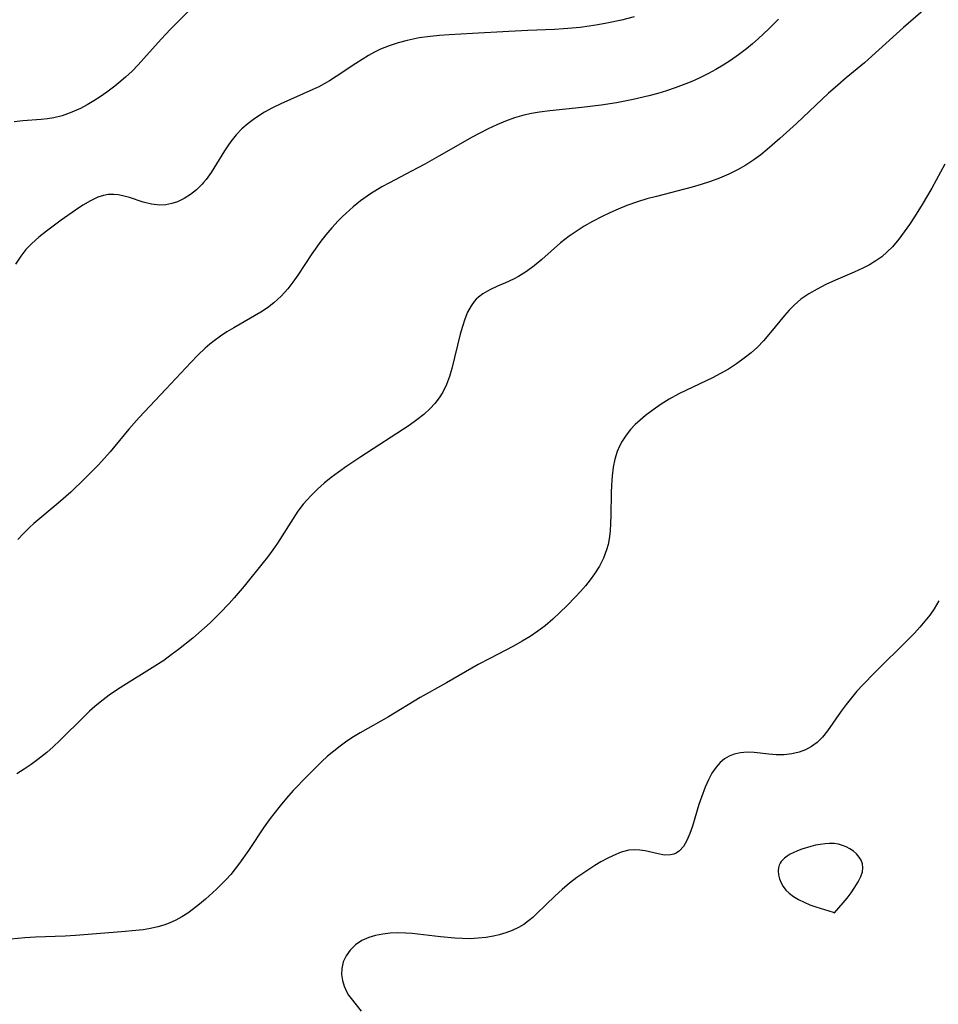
# Model space of a CAD drawing. Header units: metres. Extents: x 1073367 to 1082519, y 1569854 to 1574957.
# Tile 618 of 656: x 1078432 to 1078608, y 1574146 to 1574336. Entities that reach past the tile are written whole.
import ezdxf

# ---------------------------------------------------------------- set-up
doc = ezdxf.new("R2010")
doc.units = ezdxf.units.M
doc.layers.add('CGG_CurvaNivelLidar_v1', color=253, linetype='Continuous', lineweight=30)

msp = doc.modelspace()

# ---------------------------------------------------------------- linework, layer by layer
at = {"layer": 'CGG_CurvaNivelLidar_v1'}
for p, q in [((1078608.3719, 1574340.2836, 73), (1078601.8275, 1574334.6032, 73)), ((1078465.6142, 1574339.1942, 71.5), (1078460.6776, 1574334.249, 71.5)), ((1078547.5132, 1574336.0163, 72), (1078544.6621, 1574335.4174, 72)), ((1078549.9826, 1574336.6582, 72), (1078547.5132, 1574336.0163, 72)), ((1078577.7306, 1574336.2037, 72.5), (1078575.8492, 1574334.3313, 72.5)), ((1078460.6776, 1574334.249, 71.5), (1078458.8914, 1574332.3602, 71.5)), ((1078525.8348, 1574333.8602, 72), (1078518.8213, 1574333.4213, 72)), ((1078529.4576, 1574334.0462, 72), (1078525.8348, 1574333.8602, 72)), ((1078534.6139, 1574334.2319, 72), (1078529.4576, 1574334.0462, 72)), ((1078536.33, 1574334.3213, 72), (1078534.6139, 1574334.2319, 72)), ((1078538.0421, 1574334.4527, 72), (1078536.33, 1574334.3213, 72)), ((1078539.5713, 1574334.6165, 72), (1078538.0421, 1574334.4527, 72)), ((1078541.2736, 1574334.8441, 72), (1078539.5713, 1574334.6165, 72)), ((1078542.9711, 1574335.1126, 72), (1078541.2736, 1574334.8441, 72)), ((1078544.6621, 1574335.4174, 72), (1078542.9711, 1574335.1126, 72)), ((1078575.8492, 1574334.3313, 72.5), (1078573.8012, 1574332.4155, 72.5)), ((1078601.8275, 1574334.6032, 73), (1078595.7184, 1574329.0728, 73)), ((1078458.8914, 1574332.3602, 71.5), (1078455.5968, 1574328.6229, 71.5)), ((1078506.2492, 1574332.1236, 72), (1078504.5074, 1574331.6543, 72)), ((1078508.5856, 1574332.5997, 72), (1078506.2492, 1574332.1236, 72)), ((1078510.6833, 1574332.885, 72), (1078508.5856, 1574332.5997, 72)), ((1078512.5022, 1574333.0529, 72), (1078510.6833, 1574332.885, 72)), ((1078514.3331, 1574333.1767, 72), (1078512.5022, 1574333.0529, 72)), ((1078518.8213, 1574333.4213, 72), (1078514.3331, 1574333.1767, 72)), ((1078573.8012, 1574332.4155, 72.5), (1078572.7048, 1574331.4499, 72.5)), ((1078501.1423, 1574330.4054, 72), (1078499.9489, 1574329.8205, 72)), ((1078502.8017, 1574331.0861, 72), (1078501.1423, 1574330.4054, 72)), ((1078504.5074, 1574331.6543, 72), (1078502.8017, 1574331.0861, 72)), ((1078571.5833, 1574330.5158, 72.5), (1078570.0478, 1574329.3334, 72.5)), ((1078572.7048, 1574331.4499, 72.5), (1078571.5833, 1574330.5158, 72.5)), ((1078455.5968, 1574328.6229, 71.5), (1078454.4779, 1574327.4005, 71.5)), ((1078497.5745, 1574328.438, 72), (1078496.3831, 1574327.6638, 72)), ((1078498.7837, 1574329.1751, 72), (1078497.5745, 1574328.438, 72)), ((1078499.9489, 1574329.8205, 72), (1078498.7837, 1574329.1751, 72)), ((1078568.4647, 1574328.2182, 72.5), (1078567.0852, 1574327.325, 72.5)), ((1078570.0478, 1574329.3334, 72.5), (1078568.4647, 1574328.2182, 72.5)), ((1078595.7184, 1574329.0728, 73), (1078594.2615, 1574327.8053, 73)), ((1078453.289, 1574326.1846, 71.5), (1078452.0567, 1574325.0188, 71.5)), ((1078454.4779, 1574327.4005, 71.5), (1078453.289, 1574326.1846, 71.5)), ((1078496.3831, 1574327.6638, 72), (1078492.6116, 1574325.147, 72)), ((1078565.6739, 1574326.4848, 72.5), (1078564.2684, 1574325.7212, 72.5)), ((1078567.0852, 1574327.325, 72.5), (1078565.6739, 1574326.4848, 72.5)), ((1078594.2615, 1574327.8053, 73), (1078590.7591, 1574324.9014, 73)), ((1078452.0567, 1574325.0188, 71.5), (1078450.7773, 1574323.9123, 71.5)), ((1078491.2919, 1574324.3262, 72), (1078490.2858, 1574323.7448, 72)), ((1078492.6116, 1574325.147, 72), (1078491.2919, 1574324.3262, 72)), ((1078561.3803, 1574324.3444, 72.5), (1078559.9026, 1574323.7295, 72.5)), ((1078562.8361, 1574325.0085, 72.5), (1078561.3803, 1574324.3444, 72.5)), ((1078564.2684, 1574325.7212, 72.5), (1078562.8361, 1574325.0085, 72.5)), ((1078590.7591, 1574324.9014, 73), (1078588.6117, 1574323.0678, 73)), ((1078450.0075, 1574323.2979, 71.5), (1078448.4128, 1574322.1149, 71.5)), ((1078450.7773, 1574323.9123, 71.5), (1078450.0075, 1574323.2979, 71.5)), ((1078488.1153, 1574322.6316, 72), (1078481.9189, 1574319.876, 72)), ((1078489.262, 1574323.1964, 72), (1078488.1153, 1574322.6316, 72)), ((1078490.2858, 1574323.7448, 72), (1078489.262, 1574323.1964, 72)), ((1078556.162, 1574322.4203, 72.5), (1078554.4759, 1574321.9177, 72.5)), ((1078557.8326, 1574322.9666, 72.5), (1078556.162, 1574322.4203, 72.5)), ((1078559.9026, 1574323.7295, 72.5), (1078557.8326, 1574322.9666, 72.5)), ((1078588.6117, 1574323.0678, 73), (1078587.3557, 1574321.9291, 73)), ((1078445.9364, 1574320.4622, 71.5), (1078444.6662, 1574319.7087, 71.5)), ((1078447.185, 1574321.2673, 71.5), (1078445.9364, 1574320.4622, 71.5)), ((1078448.4128, 1574322.1149, 71.5), (1078447.185, 1574321.2673, 71.5)), ((1078548.4764, 1574320.4512, 72.5), (1078546.5401, 1574320.0938, 72.5)), ((1078549.7756, 1574320.7257, 72.5), (1078548.4764, 1574320.4512, 72.5)), ((1078552.7776, 1574321.4532, 72.5), (1078549.7756, 1574320.7257, 72.5)), ((1078554.4759, 1574321.9177, 72.5), (1078552.7776, 1574321.4532, 72.5)), ((1078587.3557, 1574321.9291, 73), (1078581.2177, 1574316.1401, 73)), ((1078443.3721, 1574319.0191, 71.5), (1078441.4134, 1574318.1427, 71.5)), ((1078444.6662, 1574319.7087, 71.5), (1078443.3721, 1574319.0191, 71.5)), ((1078480.3462, 1574319.1121, 72), (1078478.8175, 1574318.2845, 72)), ((1078481.9189, 1574319.876, 72), (1078480.3462, 1574319.1121, 72)), ((1078533.7367, 1574318.5668, 72.5), (1078531.7087, 1574318.305, 72.5)), ((1078539.8546, 1574319.1843, 72.5), (1078533.7367, 1574318.5668, 72.5)), ((1078543.5868, 1574319.6454, 72.5), (1078539.8546, 1574319.1843, 72.5)), ((1078546.5401, 1574320.0938, 72.5), (1078543.5868, 1574319.6454, 72.5)), ((1078432.2902, 1574316.6211, 71.5), (1078430.5937, 1574316.4321, 71.5)), ((1078435.8322, 1574316.8535, 71.5), (1078432.2902, 1574316.6211, 71.5)), ((1078437.0411, 1574316.9838, 71.5), (1078435.8322, 1574316.8535, 71.5)), ((1078438.2416, 1574317.1832, 71.5), (1078437.0411, 1574316.9838, 71.5)), ((1078439.8413, 1574317.5914, 71.5), (1078438.2416, 1574317.1832, 71.5)), ((1078441.4134, 1574318.1427, 71.5), (1078439.8413, 1574317.5914, 71.5)), ((1078476.6581, 1574316.8964, 72), (1078475.6467, 1574316.1197, 72)), ((1078477.7177, 1574317.6159, 72), (1078476.6581, 1574316.8964, 72)), ((1078478.8175, 1574318.2845, 72), (1078477.7177, 1574317.6159, 72)), ((1078526.9426, 1574317.1781, 72.5), (1078525.1823, 1574316.5331, 72.5)), ((1078528.733, 1574317.7111, 72.5), (1078526.9426, 1574317.1781, 72.5)), ((1078530.2111, 1574318.0454, 72.5), (1078528.733, 1574317.7111, 72.5)), ((1078531.7087, 1574318.305, 72.5), (1078530.2111, 1574318.0454, 72.5)), ((1078474.4531, 1574315.0545, 72), (1078473.3493, 1574313.8992, 72)), ((1078475.6467, 1574316.1197, 72), (1078474.4531, 1574315.0545, 72)), ((1078521.8642, 1574315.0692, 72.5), (1078520.2314, 1574314.2548, 72.5)), ((1078523.5139, 1574315.8324, 72.5), (1078521.8642, 1574315.0692, 72.5)), ((1078525.1823, 1574316.5331, 72.5), (1078523.5139, 1574315.8324, 72.5)), ((1078581.2177, 1574316.1401, 73), (1078578.0185, 1574313.2548, 73)), ((1078473.3493, 1574313.8992, 72), (1078472.3384, 1574312.6629, 72)), ((1078518.6151, 1574313.3965, 72.5), (1078516.9468, 1574312.4615, 72.5)), ((1078520.2314, 1574314.2548, 72.5), (1078518.6151, 1574313.3965, 72.5)), ((1078578.0185, 1574313.2548, 73), (1078575.5614, 1574311.1233, 73)), ((1078471.7059, 1574311.7809, 72), (1078471.1081, 1574310.8741, 72)), ((1078472.3384, 1574312.6629, 72), (1078471.7059, 1574311.7809, 72)), ((1078516.9468, 1574312.4615, 72.5), (1078512.3602, 1574309.8004, 72.5)), ((1078575.5614, 1574311.1233, 73), (1078574.3072, 1574310.1021, 73)), ((1078471.1081, 1574310.8741, 72), (1078468.4997, 1574306.6563, 72)), ((1078512.3602, 1574309.8004, 72.5), (1078509.661, 1574308.2897, 72.5)), ((1078573.0183, 1574309.1352, 73), (1078571.4658, 1574308.1047, 73)), ((1078574.3072, 1574310.1021, 73), (1078573.0183, 1574309.1352, 73)), ((1078509.661, 1574308.2897, 72.5), (1078507.0929, 1574306.9114, 72.5)), ((1078569.8536, 1574307.1762, 73), (1078568.1847, 1574306.3557, 73)), ((1078571.4658, 1574308.1047, 73), (1078569.8536, 1574307.1762, 73)), ((1078609.7247, 1574308.2534, 73.5), (1078607.2378, 1574303.6449, 73.5)), ((1078467.5658, 1574305.3426, 72), (1078467.0607, 1574304.7198, 72)), ((1078468.4997, 1574306.6563, 72), (1078467.5658, 1574305.3426, 72)), ((1078507.0929, 1574306.9114, 72.5), (1078502.8752, 1574304.7075, 72.5)), ((1078566.3809, 1574305.6115, 73), (1078564.6449, 1574304.9747, 73)), ((1078568.1847, 1574306.3557, 73), (1078566.3809, 1574305.6115, 73)), ((1078465.7339, 1574303.366, 72), (1078464.5726, 1574302.4392, 72)), ((1078466.8061, 1574304.4297, 72), (1078465.7339, 1574303.366, 72)), ((1078467.0607, 1574304.7198, 72), (1078466.8061, 1574304.4297, 72)), ((1078501.395, 1574303.8948, 72.5), (1078499.2247, 1574302.5777, 72.5)), ((1078502.8752, 1574304.7075, 72.5), (1078501.395, 1574303.8948, 72.5)), ((1078561.0937, 1574303.8494, 73), (1078554.2605, 1574302.0826, 73)), ((1078562.8812, 1574304.3868, 73), (1078561.0937, 1574303.8494, 73)), ((1078564.6449, 1574304.9747, 73), (1078562.8812, 1574304.3868, 73)), ((1078607.2378, 1574303.6449, 73.5), (1078605.3917, 1574300.4978, 73.5)), ((1078446.72, 1574301.9236, 72), (1078445.2799, 1574301.2485, 72)), ((1078447.8171, 1574302.2701, 72), (1078446.72, 1574301.9236, 72)), ((1078448.6821, 1574302.4224, 72), (1078447.8171, 1574302.2701, 72)), ((1078449.7881, 1574302.4559, 72), (1078448.6821, 1574302.4224, 72)), ((1078450.6472, 1574302.3667, 72), (1078449.7881, 1574302.4559, 72)), ((1078451.5058, 1574302.1976, 72), (1078450.6472, 1574302.3667, 72)), ((1078452.8168, 1574301.8342, 72), (1078451.5058, 1574302.1976, 72)), ((1078455.454, 1574300.9872, 72), (1078452.8168, 1574301.8342, 72)), ((1078463.3387, 1574301.6602, 72), (1078462.0451, 1574301.0492, 72)), ((1078464.5726, 1574302.4392, 72), (1078463.3387, 1574301.6602, 72)), ((1078499.2247, 1574302.5777, 72.5), (1078497.2895, 1574301.2077, 72.5)), ((1078552.418, 1574301.5775, 73), (1078550.5935, 1574301.0195, 73)), ((1078554.2605, 1574302.0826, 73), (1078552.418, 1574301.5775, 73)), ((1078443.8536, 1574300.4003, 72), (1078442.4234, 1574299.4433, 72)), ((1078445.2799, 1574301.2485, 72), (1078443.8536, 1574300.4003, 72)), ((1078457.0472, 1574300.5887, 72), (1078455.454, 1574300.9872, 72)), ((1078458.6492, 1574300.4084, 72), (1078457.0472, 1574300.5887, 72)), ((1078459.7955, 1574300.4697, 72), (1078458.6492, 1574300.4084, 72)), ((1078460.9314, 1574300.6875, 72), (1078459.7955, 1574300.4697, 72)), ((1078462.0451, 1574301.0492, 72), (1078460.9314, 1574300.6875, 72)), ((1078495.8319, 1574300.0402, 72.5), (1078494.4338, 1574298.8017, 72.5)), ((1078497.2895, 1574301.2077, 72.5), (1078495.8319, 1574300.0402, 72.5)), ((1078546.8988, 1574299.645, 73), (1078545.2538, 1574298.9311, 73)), ((1078548.5678, 1574300.3052, 73), (1078546.8988, 1574299.645, 73)), ((1078550.5935, 1574301.0195, 73), (1078548.5678, 1574300.3052, 73)), ((1078605.3917, 1574300.4978, 73.5), (1078603.9038, 1574298.1309, 73.5)), ((1078442.4234, 1574299.4433, 72), (1078439.6546, 1574297.4777, 72)), ((1078493.7941, 1574298.1908, 72.5), (1078492.9907, 1574297.3785, 72.5)), ((1078494.4338, 1574298.8017, 72.5), (1078493.7941, 1574298.1908, 72.5)), ((1078543.637, 1574298.1613, 73), (1078541.9453, 1574297.2716, 73)), ((1078545.2538, 1574298.9311, 73), (1078543.637, 1574298.1613, 73)), ((1078603.9038, 1574298.1309, 73.5), (1078602.9388, 1574296.6627, 73.5)), ((1078439.6546, 1574297.4777, 72), (1078436.8327, 1574295.398, 72)), ((1078491.7601, 1574296.036, 72.5), (1078490.5865, 1574294.6414, 72.5)), ((1078492.9907, 1574297.3785, 72.5), (1078491.7601, 1574296.036, 72.5)), ((1078540.3441, 1574296.3426, 73), (1078538.7901, 1574295.3466, 73)), ((1078541.9453, 1574297.2716, 73), (1078540.3441, 1574296.3426, 73)), ((1078602.9388, 1574296.6627, 73.5), (1078601.9467, 1574295.2304, 73.5)), ((1078435.366, 1574294.2326, 72), (1078433.9778, 1574292.9876, 72)), ((1078436.8327, 1574295.398, 72), (1078435.366, 1574294.2326, 72)), ((1078490.5865, 1574294.6414, 72.5), (1078489.4704, 1574293.2002, 72.5)), ((1078537.4707, 1574294.4127, 73), (1078535.7993, 1574293.102, 73)), ((1078538.7901, 1574295.3466, 73), (1078537.4707, 1574294.4127, 73)), ((1078600.9128, 1574293.8506, 73.5), (1078599.6649, 1574292.3777, 73.5)), ((1078601.9467, 1574295.2304, 73.5), (1078600.9128, 1574293.8506, 73.5)), ((1078433.9778, 1574292.9876, 72), (1078432.8722, 1574291.8222, 72)), ((1078488.8641, 1574292.3639, 72.5), (1078487.9251, 1574291.0023, 72.5)), ((1078489.4704, 1574293.2002, 72.5), (1078488.8641, 1574292.3639, 72.5)), ((1078535.7993, 1574293.102, 73), (1078532.1693, 1574289.9293, 73)), ((1078599.6649, 1574292.3777, 73.5), (1078598.6698, 1574291.3772, 73.5)), ((1078431.8699, 1574290.5676, 72), (1078430.852, 1574289.0172, 72)), ((1078432.8722, 1574291.8222, 72), (1078431.8699, 1574290.5676, 72)), ((1078487.9251, 1574291.0023, 72.5), (1078485.2031, 1574286.8931, 72.5)), ((1078597.6012, 1574290.4656, 73.5), (1078596.4574, 1574289.6533, 73.5)), ((1078598.6698, 1574291.3772, 73.5), (1078597.6012, 1574290.4656, 73.5)), ((1078530.7194, 1574288.7266, 73), (1078529.2337, 1574287.615, 73)), ((1078532.1693, 1574289.9293, 73), (1078530.7194, 1574288.7266, 73)), ((1078593.9905, 1574288.2704, 73.5), (1078592.3069, 1574287.4986, 73.5)), ((1078595.2491, 1574288.9266, 73.5), (1078593.9905, 1574288.2704, 73.5)), ((1078596.4574, 1574289.6533, 73.5), (1078595.2491, 1574288.9266, 73.5)), ((1078485.2031, 1574286.8931, 72.5), (1078484.2656, 1574285.5531, 72.5)), ((1078527.7005, 1574286.6318, 73), (1078526.7403, 1574286.1127, 73)), ((1078529.2337, 1574287.615, 73), (1078527.7005, 1574286.6318, 73)), ((1078592.3069, 1574287.4986, 73.5), (1078588.7127, 1574285.9562, 73.5)), ((1078484.2656, 1574285.5531, 72.5), (1078483.2751, 1574284.2695, 72.5)), ((1078523.6652, 1574284.7582, 73), (1078522.1879, 1574284.0923, 73)), ((1078525.1987, 1574285.403, 73), (1078523.6652, 1574284.7582, 73)), ((1078526.7403, 1574286.1127, 73), (1078525.1987, 1574285.403, 73)), ((1078586.8301, 1574285.0887, 73.5), (1078585.1599, 1574284.2406, 73.5)), ((1078588.7127, 1574285.9562, 73.5), (1078586.8301, 1574285.0887, 73.5)), ((1078482.0015, 1574282.8618, 72.5), (1078480.6056, 1574281.585, 72.5)), ((1078483.2751, 1574284.2695, 72.5), (1078482.0015, 1574282.8618, 72.5)), ((1078519.9706, 1574282.6698, 73), (1078519.5556, 1574282.2758, 73)), ((1078520.8203, 1574283.3171, 73), (1078519.9706, 1574282.6698, 73)), ((1078522.1879, 1574284.0923, 73), (1078520.8203, 1574283.3171, 73)), ((1078583.5556, 1574283.3087, 73.5), (1078582.0478, 1574282.2568, 73.5)), ((1078585.1599, 1574284.2406, 73.5), (1078583.5556, 1574283.3087, 73.5)), ((1078479.3714, 1574280.6452, 72.5), (1078478.0717, 1574279.786, 72.5)), ((1078480.6056, 1574281.585, 72.5), (1078479.3714, 1574280.6452, 72.5)), ((1078518.5572, 1574280.9932, 73), (1078517.8942, 1574279.7645, 73)), ((1078519.1687, 1574281.8439, 73), (1078518.5572, 1574280.9932, 73)), ((1078519.5556, 1574282.2758, 73), (1078519.1687, 1574281.8439, 73)), ((1078580.7738, 1574281.1599, 73.5), (1078579.8026, 1574280.1772, 73.5)), ((1078582.0478, 1574282.2568, 73.5), (1078580.7738, 1574281.1599, 73.5)), ((1078478.0717, 1574279.786, 72.5), (1078472.8725, 1574276.7833, 72.5)), ((1078517.8942, 1574279.7645, 73), (1078517.3444, 1574278.4254, 73)), ((1078578.8796, 1574279.1402, 73.5), (1078576.2085, 1574275.8555, 73.5)), ((1078579.8026, 1574280.1772, 73.5), (1078578.8796, 1574279.1402, 73.5)), ((1078472.8725, 1574276.7833, 72.5), (1078471.5694, 1574275.9733, 72.5)), ((1078516.876, 1574277.0045, 73), (1078516.4621, 1574275.5254, 73)), ((1078517.3444, 1574278.4254, 73), (1078516.876, 1574277.0045, 73)), ((1078470.3059, 1574275.1366, 72.5), (1078469.0775, 1574274.2506, 72.5)), ((1078471.5694, 1574275.9733, 72.5), (1078470.3059, 1574275.1366, 72.5)), ((1078516.4621, 1574275.5254, 73), (1078514.8599, 1574268.9523, 73)), ((1078576.2085, 1574275.8555, 73.5), (1078574.849, 1574274.2556, 73.5)), ((1078468.2667, 1574273.6105, 72.5), (1078467.3596, 1574272.8319, 72.5)), ((1078469.0775, 1574274.2506, 72.5), (1078468.2667, 1574273.6105, 72.5)), ((1078573.6882, 1574273.0664, 73.5), (1078572.4467, 1574271.9462, 73.5)), ((1078574.849, 1574274.2556, 73.5), (1078573.6882, 1574273.0664, 73.5)), ((1078465.9599, 1574271.5005, 72.5), (1078464.6115, 1574270.1036, 72.5)), ((1078467.3596, 1574272.8319, 72.5), (1078465.9599, 1574271.5005, 72.5)), ((1078572.4467, 1574271.9462, 73.5), (1078571.1349, 1574270.8924, 73.5)), ((1078464.6115, 1574270.1036, 72.5), (1078459.8247, 1574264.9347, 72.5)), ((1078569.6406, 1574269.8237, 73.5), (1078568.0826, 1574268.8295, 73.5)), ((1078571.1349, 1574270.8924, 73.5), (1078569.6406, 1574269.8237, 73.5)), ((1078514.3878, 1574267.3733, 73), (1078513.8197, 1574265.844, 73)), ((1078514.8599, 1574268.9523, 73), (1078514.3878, 1574267.3733, 73)), ((1078566.5657, 1574267.9595, 73.5), (1078565.0096, 1574267.1457, 73.5)), ((1078568.0826, 1574268.8295, 73.5), (1078566.5657, 1574267.9595, 73.5)), ((1078513.8197, 1574265.844, 73), (1078513.1181, 1574264.3924, 73)), ((1078565.0096, 1574267.1457, 73.5), (1078560.0075, 1574264.7702, 73.5)), ((1078459.8247, 1574264.9347, 72.5), (1078454.6414, 1574259.5068, 72.5)), ((1078513.1181, 1574264.3924, 73), (1078512.4155, 1574263.2714, 73)), ((1078558.5766, 1574264.0536, 73.5), (1078556.7176, 1574263.0295, 73.5)), ((1078560.0075, 1574264.7702, 73.5), (1078558.5766, 1574264.0536, 73.5)), ((1078511.6084, 1574262.2173, 73), (1078510.7093, 1574261.228, 73)), ((1078512.4155, 1574263.2714, 73), (1078511.6084, 1574262.2173, 73)), ((1078555.1257, 1574262.0392, 73.5), (1078553.5941, 1574260.9805, 73.5)), ((1078556.7176, 1574263.0295, 73.5), (1078555.1257, 1574262.0392, 73.5)), ((1078509.4784, 1574260.0836, 73), (1078508.1478, 1574259.022, 73)), ((1078510.7093, 1574261.228, 73), (1078509.4784, 1574260.0836, 73)), ((1078552.1285, 1574259.8621, 73.5), (1078551.1151, 1574259.0149, 73.5)), ((1078553.5941, 1574260.9805, 73.5), (1078552.1285, 1574259.8621, 73.5)), ((1078454.6414, 1574259.5068, 72.5), (1078452.6491, 1574257.2297, 72.5)), ((1078506.6148, 1574257.9404, 73), (1078497.3634, 1574251.9216, 73)), ((1078508.1478, 1574259.022, 73), (1078506.6148, 1574257.9404, 73)), ((1078550.1552, 1574258.1294, 73.5), (1078549.2641, 1574257.1953, 73.5)), ((1078551.1151, 1574259.0149, 73.5), (1078550.1552, 1574258.1294, 73.5)), ((1078452.6491, 1574257.2297, 72.5), (1078449.0884, 1574252.9136, 72.5)), ((1078548.3813, 1574256.0993, 73.5), (1078547.6152, 1574254.9315, 73.5)), ((1078549.2641, 1574257.1953, 73.5), (1078548.3813, 1574256.0993, 73.5)), ((1078547.6152, 1574254.9315, 73.5), (1078547.1073, 1574253.97, 73.5)), ((1078449.0884, 1574252.9136, 72.5), (1078447.9849, 1574251.6451, 72.5)), ((1078546.6847, 1574252.967, 73.5), (1078546.2369, 1574251.4924, 73.5)), ((1078547.1073, 1574253.97, 73.5), (1078546.6847, 1574252.967, 73.5)), ((1078446.7554, 1574250.326, 72.5), (1078444.2017, 1574247.7696, 72.5)), ((1078447.9849, 1574251.6451, 72.5), (1078446.7554, 1574250.326, 72.5)), ((1078497.3634, 1574251.9216, 73), (1078494.6098, 1574250.0944, 73)), ((1078546.2369, 1574251.4924, 73.5), (1078545.9331, 1574249.9587, 73.5)), ((1078493.0161, 1574248.9754, 73), (1078491.6299, 1574247.931, 73)), ((1078494.6098, 1574250.0944, 73), (1078493.0161, 1574248.9754, 73)), ((1078545.9331, 1574249.9587, 73.5), (1078545.7281, 1574248.2361, 73.5)), ((1078444.2017, 1574247.7696, 72.5), (1078441.4811, 1574245.1491, 72.5)), ((1078490.291, 1574246.8408, 73), (1078489.0093, 1574245.6989, 73)), ((1078491.6299, 1574247.931, 73), (1078490.291, 1574246.8408, 73)), ((1078545.6109, 1574246.4786, 73.5), (1078545.5525, 1574245.0132, 73.5)), ((1078545.7281, 1574248.2361, 73.5), (1078545.6109, 1574246.4786, 73.5)), ((1078441.4811, 1574245.1491, 72.5), (1078439.0628, 1574242.9862, 72.5)), ((1078489.0093, 1574245.6989, 73), (1078487.7299, 1574244.435, 73)), ((1078545.5525, 1574245.0132, 73.5), (1078545.4593, 1574240.6375, 73.5)), ((1078439.0628, 1574242.9862, 72.5), (1078434.4021, 1574239.0647, 72.5)), ((1078486.2581, 1574242.7949, 73), (1078485.2346, 1574241.4605, 73)), ((1078486.9771, 1574243.6283, 73), (1078486.2581, 1574242.7949, 73)), ((1078487.7299, 1574244.435, 73), (1078486.9771, 1574243.6283, 73)), ((1078485.2346, 1574241.4605, 73), (1078484.2788, 1574240.0692, 73)), ((1078434.4021, 1574239.0647, 72.5), (1078433.5674, 1574238.309, 72.5)), ((1078484.2788, 1574240.0692, 73), (1078481.2648, 1574235.3258, 73)), ((1078545.4077, 1574239.1193, 73.5), (1078545.309, 1574237.6199, 73.5)), ((1078545.4593, 1574240.6375, 73.5), (1078545.4077, 1574239.1193, 73.5)), ((1078432.4079, 1574237.1827, 72.5), (1078431.2852, 1574236.0145, 72.5)), ((1078433.5674, 1574238.309, 72.5), (1078432.4079, 1574237.1827, 72.5)), ((1078545.309, 1574237.6199, 73.5), (1078545.1334, 1574236.1473, 73.5)), ((1078481.2648, 1574235.3258, 73), (1078480.3656, 1574233.996, 73)), ((1078544.9295, 1574235.0573, 73.5), (1078544.6493, 1574233.993, 73.5)), ((1078545.1334, 1574236.1473, 73.5), (1078544.9295, 1574235.0573, 73.5)), ((1078480.3656, 1574233.996, 73), (1078479.3603, 1574232.626, 73)), ((1078544.6493, 1574233.993, 73.5), (1078544.0451, 1574232.399, 73.5)), ((1078478.5181, 1574231.5507, 73), (1078474.8985, 1574227.0494, 73)), ((1078479.3603, 1574232.626, 73), (1078478.5181, 1574231.5507, 73)), ((1078544.0451, 1574232.399, 73.5), (1078543.2648, 1574230.8707, 73.5)), ((1078542.3416, 1574229.4024, 73.5), (1078541.4933, 1574228.2377, 73.5)), ((1078543.2648, 1574230.8707, 73.5), (1078542.3416, 1574229.4024, 73.5)), ((1078541.4933, 1574228.2377, 73.5), (1078540.5816, 1574227.1059, 73.5)), ((1078474.8985, 1574227.0494, 73), (1078472.9635, 1574224.7693, 73)), ((1078539.6204, 1574226.0017, 73.5), (1078538.6208, 1574224.9218, 73.5)), ((1078540.5816, 1574227.1059, 73.5), (1078539.6204, 1574226.0017, 73.5)), ((1078472.9635, 1574224.7693, 73), (1078471.9663, 1574223.6513, 73)), ((1078538.6208, 1574224.9218, 73.5), (1078537.0433, 1574223.3011, 73.5)), ((1078608.621, 1574224.2205, 74), (1078607.6866, 1574222.6765, 74)), ((1078470.205, 1574221.7913, 73), (1078468.339, 1574219.9745, 73)), ((1078471.9663, 1574223.6513, 73), (1078470.205, 1574221.7913, 73)), ((1078535.6751, 1574221.9492, 73.5), (1078534.2657, 1574220.6384, 73.5)), ((1078537.0433, 1574223.3011, 73.5), (1078535.6751, 1574221.9492, 73.5)), ((1078607.6866, 1574222.6765, 74), (1078606.8349, 1574221.4495, 74)), ((1078468.339, 1574219.9745, 73), (1078467.2425, 1574218.9725, 73)), ((1078534.2657, 1574220.6384, 73.5), (1078532.7963, 1574219.3953, 73.5)), ((1078605.9165, 1574220.2618, 74), (1078604.9431, 1574219.1078, 74)), ((1078606.8349, 1574221.4495, 74), (1078605.9165, 1574220.2618, 74)), ((1078467.2425, 1574218.9725, 73), (1078464.9931, 1574217.0296, 73)), ((1078531.3842, 1574218.3366, 73.5), (1078529.9165, 1574217.348, 73.5)), ((1078532.7963, 1574219.3953, 73.5), (1078531.3842, 1574218.3366, 73.5)), ((1078603.924, 1574217.9834, 74), (1078602.7649, 1574216.7813, 74)), ((1078604.9431, 1574219.1078, 74), (1078603.924, 1574217.9834, 74)), ((1078464.9931, 1574217.0296, 73), (1078462.2524, 1574214.8225, 73)), ((1078528.4039, 1574216.4205, 73.5), (1078526.723, 1574215.4762, 73.5)), ((1078529.9165, 1574217.348, 73.5), (1078528.4039, 1574216.4205, 73.5)), ((1078602.7649, 1574216.7813, 74), (1078596.2532, 1574210.4159, 74)), ((1078462.2524, 1574214.8225, 73), (1078460.847, 1574213.765, 73)), ((1078526.723, 1574215.4762, 73.5), (1078522.1366, 1574213.1158, 73.5)), ((1078459.3855, 1574212.7273, 73), (1078457.1756, 1574211.2707, 73)), ((1078460.847, 1574213.765, 73), (1078459.3855, 1574212.7273, 73)), ((1078522.1366, 1574213.1158, 73.5), (1078519.9159, 1574211.9253, 73.5)), ((1078457.1756, 1574211.2707, 73), (1078451.728, 1574207.8898, 73)), ((1078519.9159, 1574211.9253, 73.5), (1078513.8121, 1574208.3975, 73.5)), ((1078596.2532, 1574210.4159, 74), (1078593.9507, 1574208.0169, 74)), ((1078450.3088, 1574206.9624, 73), (1078448.9192, 1574205.9956, 73)), ((1078451.728, 1574207.8898, 73), (1078450.3088, 1574206.9624, 73)), ((1078513.8121, 1574208.3975, 73.5), (1078508.7506, 1574205.5811, 73.5)), ((1078592.8457, 1574206.7806, 74), (1078591.7828, 1574205.5238, 74)), ((1078593.9507, 1574208.0169, 74), (1078592.8457, 1574206.7806, 74)), ((1078448.9192, 1574205.9956, 73), (1078447.1897, 1574204.6764, 73)), ((1078508.7506, 1574205.5811, 73.5), (1078502.6936, 1574201.881, 73.5)), ((1078591.7828, 1574205.5238, 74), (1078590.7673, 1574204.2493, 74)), ((1078445.1331, 1574202.9243, 73), (1078444.0737, 1574201.9357, 73)), ((1078446.1485, 1574203.8158, 73), (1078445.1331, 1574202.9243, 73)), ((1078447.1897, 1574204.6764, 73), (1078446.1485, 1574203.8158, 73)), ((1078589.807, 1574202.9596, 74), (1078587.1904, 1574199.1663, 74)), ((1078590.7673, 1574204.2493, 74), (1078589.807, 1574202.9596, 74)), ((1078444.0737, 1574201.9357, 73), (1078439.4526, 1574197.3342, 73)), ((1078502.6936, 1574201.881, 73.5), (1078497.2354, 1574198.7824, 73.5)), ((1078587.1904, 1574199.1663, 74), (1078586.2263, 1574197.9629, 74)), ((1078439.4526, 1574197.3342, 73), (1078438.1373, 1574196.0957, 73)), ((1078494.6686, 1574197.1498, 73.5), (1078493.3899, 1574196.2314, 73.5)), ((1078495.9385, 1574197.9872, 73.5), (1078494.6686, 1574197.1498, 73.5)), ((1078497.2354, 1574198.7824, 73.5), (1078495.9385, 1574197.9872, 73.5)), ((1078586.2263, 1574197.9629, 74), (1078585.1625, 1574196.9061, 74)), ((1078438.1373, 1574196.0957, 73), (1078436.9042, 1574195.0178, 73)), ((1078492.1466, 1574195.2638, 73.5), (1078490.9379, 1574194.2515, 73.5)), ((1078493.3899, 1574196.2314, 73.5), (1078492.1466, 1574195.2638, 73.5)), ((1078582.927, 1574195.5002, 74), (1078581.6834, 1574195.032, 74)), ((1078584.0937, 1574196.1246, 74), (1078582.927, 1574195.5002, 74)), ((1078585.1625, 1574196.9061, 74), (1078584.0937, 1574196.1246, 74)), ((1078435.1825, 1574193.638, 73), (1078433.8646, 1574192.6688, 73)), ((1078436.9042, 1574195.0178, 73), (1078435.1825, 1574193.638, 73)), ((1078490.9379, 1574194.2515, 73.5), (1078489.7649, 1574193.1964, 73.5)), ((1078567.3548, 1574193.7619, 74), (1078566.486, 1574193.0355, 74)), ((1078568.2367, 1574194.2865, 74), (1078567.3548, 1574193.7619, 74)), ((1078569.1884, 1574194.6697, 74), (1078568.2367, 1574194.2865, 74)), ((1078570.4139, 1574194.9455, 74), (1078569.1884, 1574194.6697, 74)), ((1078571.6957, 1574195.0435, 74), (1078570.4139, 1574194.9455, 74)), ((1078573.0761, 1574194.9952, 74), (1078571.6957, 1574195.0435, 74)), ((1078575.8948, 1574194.6891, 74), (1078573.0761, 1574194.9952, 74)), ((1078577.3133, 1574194.5626, 74), (1078575.8948, 1574194.6891, 74)), ((1078577.9834, 1574194.5359, 74), (1078577.3133, 1574194.5626, 74)), ((1078578.8491, 1574194.5502, 74), (1078577.9834, 1574194.5359, 74)), ((1078580.2863, 1574194.7057, 74), (1078578.8491, 1574194.5502, 74)), ((1078581.6834, 1574195.032, 74), (1078580.2863, 1574194.7057, 74)), ((1078432.5169, 1574191.7476, 73), (1078431.1415, 1574190.8771, 73)), ((1078433.8646, 1574192.6688, 73), (1078432.5169, 1574191.7476, 73)), ((1078489.7649, 1574193.1964, 73.5), (1078487.0388, 1574190.5159, 73.5)), ((1078565.7142, 1574192.1685, 74), (1078564.9251, 1574191.0005, 74)), ((1078566.486, 1574193.0355, 74), (1078565.7142, 1574192.1685, 74)), ((1078487.0388, 1574190.5159, 73.5), (1078484.3398, 1574187.6683, 73.5)), ((1078564.2391, 1574189.7094, 74), (1078563.6306, 1574188.3308, 74)), ((1078564.9251, 1574191.0005, 74), (1078564.2391, 1574189.7094, 74)), ((1078484.3398, 1574187.6683, 73.5), (1078483.0411, 1574186.2122, 73.5)), ((1078563.6306, 1574188.3308, 74), (1078562.8967, 1574186.3722, 74)), ((1078483.0411, 1574186.2122, 73.5), (1078481.779, 1574184.7252, 73.5)), ((1078562.8967, 1574186.3722, 74), (1078562.426, 1574184.9464, 74)), ((1078481.779, 1574184.7252, 73.5), (1078480.5626, 1574183.2027, 73.5)), ((1078562.426, 1574184.9464, 74), (1078561.1869, 1574180.8175, 74)), ((1078479.8579, 1574182.2654, 73.5), (1078478.7501, 1574180.6881, 73.5)), ((1078480.5626, 1574183.2027, 73.5), (1078479.8579, 1574182.2654, 73.5)), ((1078478.7501, 1574180.6881, 73.5), (1078475.74, 1574176.1436, 73.5)), ((1078561.1869, 1574180.8175, 74), (1078560.675, 1574179.3696, 74)), ((1078560.675, 1574179.3696, 74), (1078560.094, 1574178.0525, 74)), ((1078559.4241, 1574176.9171, 74), (1078558.6746, 1574176.0639, 74)), ((1078560.094, 1574178.0525, 74), (1078559.4241, 1574176.9171, 74)), ((1078582.2357, 1574176.3535, 74.5), (1078581.3906, 1574176.0344, 74.5)), ((1078583.9898, 1574176.9013, 74.5), (1078582.2357, 1574176.3535, 74.5)), ((1078584.8849, 1574177.1222, 74.5), (1078583.9898, 1574176.9013, 74.5)), ((1078585.7865, 1574177.2971, 74.5), (1078584.8849, 1574177.1222, 74.5)), ((1078586.6875, 1574177.4173, 74.5), (1078585.7865, 1574177.2971, 74.5)), ((1078587.5815, 1574177.47, 74.5), (1078586.6875, 1574177.4173, 74.5)), ((1078588.4617, 1574177.4356, 74.5), (1078587.5815, 1574177.47, 74.5)), ((1078589.2598, 1574177.309, 74.5), (1078588.4617, 1574177.4356, 74.5)), ((1078590.0328, 1574177.0983, 74.5), (1078589.2598, 1574177.309, 74.5)), ((1078590.7726, 1574176.812, 74.5), (1078590.0328, 1574177.0983, 74.5)), ((1078591.468, 1574176.4528, 74.5), (1078590.7726, 1574176.812, 74.5)), ((1078592.1521, 1574175.9859, 74.5), (1078591.468, 1574176.4528, 74.5)), ((1078475.74, 1574176.1436, 73.5), (1078474.0092, 1574173.6798, 73.5)), ((1078544.7654, 1574174.5867, 74), (1078543.5643, 1574173.9237, 74)), ((1078545.9538, 1574175.1788, 74), (1078544.7654, 1574174.5867, 74)), ((1078547.4454, 1574175.7979, 74), (1078545.9538, 1574175.1788, 74)), ((1078548.9293, 1574176.1795, 74), (1078547.4454, 1574175.7979, 74)), ((1078549.9873, 1574176.2593, 74), (1078548.9293, 1574176.1795, 74)), ((1078551.0422, 1574176.2023, 74), (1078549.9873, 1574176.2593, 74)), ((1078552.0811, 1574176.0429, 74), (1078551.0422, 1574176.2023, 74)), ((1078554.5904, 1574175.4502, 74), (1078552.0811, 1574176.0429, 74)), ((1078555.772, 1574175.2488, 74), (1078554.5904, 1574175.4502, 74)), ((1078556.9632, 1574175.2648, 74), (1078555.772, 1574175.2488, 74)), ((1078557.5901, 1574175.4213, 74), (1078556.9632, 1574175.2648, 74)), ((1078558.0445, 1574175.6241, 74), (1078557.5901, 1574175.4213, 74)), ((1078558.6746, 1574176.0639, 74), (1078558.0445, 1574175.6241, 74)), ((1078578.8925, 1574174.6667, 74.5), (1078578.5523, 1574174.3481, 74.5)), ((1078579.4031, 1574175.0425, 74.5), (1078578.8925, 1574174.6667, 74.5)), ((1078579.9704, 1574175.3785, 74.5), (1078579.4031, 1574175.0425, 74.5)), ((1078580.5805, 1574175.684, 74.5), (1078579.9704, 1574175.3785, 74.5)), ((1078581.3906, 1574176.0344, 74.5), (1078580.5805, 1574175.684, 74.5)), ((1078592.7599, 1574175.4504, 74.5), (1078592.1521, 1574175.9859, 74.5)), ((1078593.277, 1574174.8597, 74.5), (1078592.7599, 1574175.4504, 74.5)), ((1078593.6788, 1574174.2222, 74.5), (1078593.277, 1574174.8597, 74.5)), ((1078473.1704, 1574172.5867, 73.5), (1078472.2977, 1574171.5253, 73.5)), ((1078474.0092, 1574173.6798, 73.5), (1078473.1704, 1574172.5867, 73.5)), ((1078542.3589, 1574173.2014, 74), (1078540.279, 1574171.8434, 74)), ((1078543.5643, 1574173.9237, 74), (1078542.3589, 1574173.2014, 74)), ((1078577.7406, 1574172.7595, 74.5), (1078577.6867, 1574172.2251, 74.5)), ((1078577.878, 1574173.2718, 74.5), (1078577.7406, 1574172.7595, 74.5)), ((1078578.0444, 1574173.647, 74.5), (1078577.878, 1574173.2718, 74.5)), ((1078578.2622, 1574173.9988, 74.5), (1078578.0444, 1574173.647, 74.5)), ((1078578.5523, 1574174.3481, 74.5), (1078578.2622, 1574173.9988, 74.5)), ((1078593.9288, 1574173.5414, 74.5), (1078593.6788, 1574174.2222, 74.5)), ((1078593.8852, 1574171.9937, 74.5), (1078593.9929, 1574172.7845, 74.5)), ((1078593.9929, 1574172.7845, 74.5), (1078593.9288, 1574173.5414, 74.5)), ((1078472.2977, 1574171.5253, 73.5), (1078471.3877, 1574170.5011, 73.5)), ((1078538.9373, 1574170.9069, 74), (1078537.4894, 1574169.7979, 74)), ((1078540.279, 1574171.8434, 74), (1078538.9373, 1574170.9069, 74)), ((1078577.6867, 1574172.2251, 74.5), (1078577.7428, 1574171.4541, 74.5)), ((1078577.7428, 1574171.4541, 74.5), (1078577.9314, 1574170.6768, 74.5)), ((1078577.9314, 1574170.6768, 74.5), (1078578.2364, 1574169.9118, 74.5)), ((1078593.0881, 1574170.0902, 74.5), (1078593.5831, 1574171.0985, 74.5)), ((1078593.5831, 1574171.0985, 74.5), (1078593.8852, 1574171.9937, 74.5)), ((1078470.4748, 1574169.5547, 73.5), (1078469.5322, 1574168.6412, 73.5)), ((1078471.3877, 1574170.5011, 73.5), (1078470.4748, 1574169.5547, 73.5)), ((1078537.4894, 1574169.7979, 74), (1078536.0855, 1574168.6167, 74)), ((1078578.2364, 1574169.9118, 74.5), (1078578.6532, 1574169.1795, 74.5)), ((1078578.6532, 1574169.1795, 74.5), (1078579.1771, 1574168.5029, 74.5)), ((1078591.71, 1574167.9728, 74.5), (1078592.4456, 1574169.0273, 74.5)), ((1078592.4456, 1574169.0273, 74.5), (1078593.0881, 1574170.0902, 74.5)), ((1078469.5322, 1574168.6412, 73.5), (1078467.4228, 1574166.7459, 73.5)), ((1078534.7299, 1574167.3777, 74), (1078531.1711, 1574163.8875, 74)), ((1078536.0855, 1574168.6167, 74), (1078534.7299, 1574167.3777, 74)), ((1078579.1771, 1574168.5029, 74.5), (1078579.8028, 1574167.8744, 74.5)), ((1078579.8028, 1574167.8744, 74.5), (1078580.6185, 1574167.2544, 74.5)), ((1078580.6185, 1574167.2544, 74.5), (1078581.6092, 1574166.661, 74.5)), ((1078590.1775, 1574166.0435, 74.5), (1078590.9345, 1574166.9639, 74.5)), ((1078590.9345, 1574166.9639, 74.5), (1078591.71, 1574167.9728, 74.5)), ((1078465.1567, 1574164.8933, 73.5), (1078464.0231, 1574164.0718, 73.5)), ((1078466.2607, 1574165.7699, 73.5), (1078465.1567, 1574164.8933, 73.5)), ((1078467.4228, 1574166.7459, 73.5), (1078466.2607, 1574165.7699, 73.5)), ((1078581.6092, 1574166.661, 74.5), (1078582.6751, 1574166.1422, 74.5)), ((1078582.6751, 1574166.1422, 74.5), (1078583.7964, 1574165.6784, 74.5)), ((1078583.7964, 1574165.6784, 74.5), (1078584.9154, 1574165.27, 74.5)), ((1078584.9154, 1574165.27, 74.5), (1078588.239, 1574164.233, 74.5)), ((1078588.5, 1574164.1271, 74.5), (1078590.1775, 1574166.0435, 74.5)), ((1078462.8817, 1574163.3474, 73.5), (1078461.6977, 1574162.7036, 73.5)), ((1078464.0231, 1574164.0718, 73.5), (1078462.8817, 1574163.3474, 73.5)), ((1078530.4166, 1574163.2061, 74), (1078529.6371, 1574162.5659, 74)), ((1078531.1711, 1574163.8875, 74), (1078530.4166, 1574163.2061, 74)), ((1078588.239, 1574164.233, 74.5), (1078588.5, 1574164.1271, 74.5)), ((1078456.8724, 1574161.106, 73.5), (1078455.4259, 1574160.8633, 73.5)), ((1078458.2911, 1574161.4295, 73.5), (1078456.8724, 1574161.106, 73.5)), ((1078459.3947, 1574161.7557, 73.5), (1078458.2911, 1574161.4295, 73.5)), ((1078460.4713, 1574162.1496, 73.5), (1078459.3947, 1574161.7557, 73.5)), ((1078461.6977, 1574162.7036, 73.5), (1078460.4713, 1574162.1496, 73.5)), ((1078527.6812, 1574161.294, 74), (1078526.491, 1574160.7272, 74)), ((1078528.6845, 1574161.8889, 74), (1078527.6812, 1574161.294, 74)), ((1078529.6371, 1574162.5659, 74), (1078528.6845, 1574161.8889, 74)), ((1078432.6298, 1574159.2817, 73.5), (1078429.956, 1574159.009, 73.5)), ((1078434.7004, 1574159.4116, 73.5), (1078432.6298, 1574159.2817, 73.5)), ((1078440.4485, 1574159.6475, 73.5), (1078434.7004, 1574159.4116, 73.5)), ((1078442.3816, 1574159.7711, 73.5), (1078440.4485, 1574159.6475, 73.5)), ((1078451.2547, 1574160.4512, 73.5), (1078442.3816, 1574159.7711, 73.5)), ((1078454.0485, 1574160.6941, 73.5), (1078451.2547, 1574160.4512, 73.5)), ((1078455.4259, 1574160.8633, 73.5), (1078454.0485, 1574160.6941, 73.5)), ((1078498.8699, 1574159.3898, 74), (1078497.5094, 1574158.7592, 74)), ((1078500.1679, 1574159.7672, 74), (1078498.8699, 1574159.3898, 74)), ((1078501.5399, 1574160.0167, 74), (1078500.1679, 1574159.7672, 74)), ((1078502.9854, 1574160.1771, 74), (1078501.5399, 1574160.0167, 74)), ((1078504.4685, 1574160.2467, 74), (1078502.9854, 1574160.1771, 74)), ((1078505.9749, 1574160.2152, 74), (1078504.4685, 1574160.2467, 74)), ((1078507.217, 1574160.1115, 74), (1078505.9749, 1574160.2152, 74)), ((1078512.6772, 1574159.4598, 74), (1078507.217, 1574160.1115, 74)), ((1078515.4079, 1574159.2164, 74), (1078512.6772, 1574159.4598, 74)), ((1078516.8935, 1574159.1453, 74), (1078515.4079, 1574159.2164, 74)), ((1078519.8909, 1574159.2078, 74), (1078518.3719, 1574159.1362, 74)), ((1078521.3903, 1574159.3664, 74), (1078519.8909, 1574159.2078, 74)), ((1078522.8623, 1574159.618, 74), (1078521.3903, 1574159.3664, 74)), ((1078523.9654, 1574159.8773, 74), (1078522.8623, 1574159.618, 74)), ((1078525.2489, 1574160.2593, 74), (1078523.9654, 1574159.8773, 74)), ((1078526.491, 1574160.7272, 74), (1078525.2489, 1574160.2593, 74)), ((1078496.2994, 1574157.9336, 74), (1078495.2732, 1574156.9382, 74)), ((1078497.5094, 1574158.7592, 74), (1078496.2994, 1574157.9336, 74)), ((1078518.3719, 1574159.1362, 74), (1078516.8935, 1574159.1453, 74)), ((1078494.502, 1574155.8502, 74), (1078493.9539, 1574154.6626, 74)), ((1078495.2732, 1574156.9382, 74), (1078494.502, 1574155.8502, 74)), ((1078493.9539, 1574154.6626, 74), (1078493.6563, 1574153.4112, 74)), ((1078493.6563, 1574153.4112, 74), (1078493.6238, 1574152.2472, 74)), ((1078493.6238, 1574152.2472, 74), (1078493.7883, 1574151.0877, 74)), ((1078493.7883, 1574151.0877, 74), (1078494.1145, 1574149.9638, 74)), ((1078494.1145, 1574149.9638, 74), (1078494.563, 1574148.9487, 74)), ((1078494.563, 1574148.9487, 74), (1078494.9803, 1574148.2612, 74)), ((1078494.9803, 1574148.2612, 74), (1078495.4525, 1574147.6094, 74)), ((1078495.4525, 1574147.6094, 74), (1078497.4241, 1574145.1945, 74))]:
    msp.add_line(p, q, dxfattribs=at)

doc.saveas('drawing.dxf')
